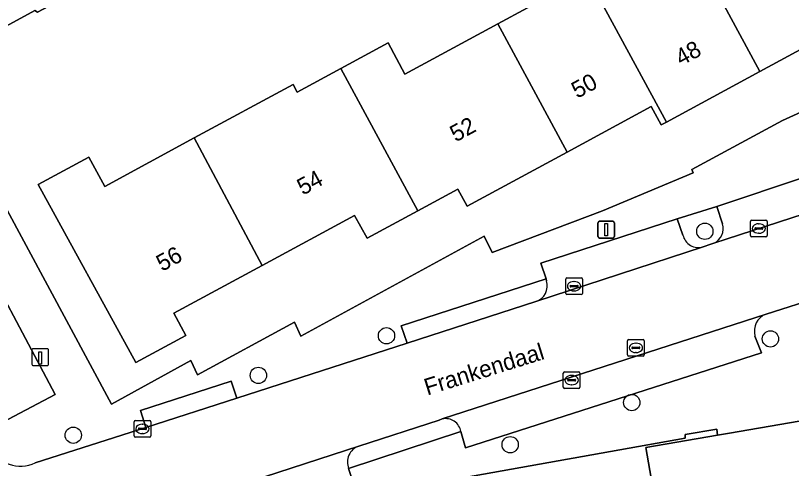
# Model space of a CAD drawing. Extents: x 157793 to 159380, y 380877 to 382313.
# Drawn here: x 158869.72 to 158916.24, y 381687.82 to 381714.98 of the extents above; entities that cross this region are included whole.
import ezdxf

# ---------------------------------------------------------------- set-up
doc = ezdxf.new("R2010")
doc.units = 0
for name, color, linetype in [('IMGEO_Boom', 7, 'Continuous'), ('IMGEO_Erf', 7, 'Continuous'), ('IMGEO_Groenvoorziening', 7, 'Continuous'), ('IMGEO_Kolk', 7, 'Continuous'), ('IMGEO_Laadpaal', 7, 'Continuous'), ('IMGEO_Lichtmast', 7, 'Continuous'), ('IMGEO_Openbare_ruimte_label', 7, 'Continuous'), ('IMGEO_Pand', 7, 'Continuous'), ('IMGEO_Pand_nummerreeks', 7, 'Continuous'), ('IMGEO_Parkeervlak_open', 7, 'Continuous'), ('IMGEO_Rijbaan_lokaal_open', 7, 'Continuous'), ('IMGEO_Rioolput', 7, 'Continuous'), ('IMGEO_Voetpad_open', 7, 'Continuous')]:
    doc.layers.add(name, color=color, linetype=linetype)

msp = doc.modelspace()

# ---------------------------------------------------------------- linework, layer by layer
at = {"layer": 'IMGEO_Boom'}
for centre in [(158911.05, 381702.039), (158891.962, 381695.774), (158914.985, 381695.587), (158884.279, 381693.399), (158906.671, 381691.772), (158873.182, 381689.812), (158899.378, 381689.243)]:
    msp.add_circle(centre, 0.489, dxfattribs=at)
at = {"layer": 'IMGEO_Erf'}
for points in [[(158866.746, 381723.994), (158869.753, 381718.395), (158873.786, 381720.56), (158875.415, 381717.527), (158871.035, 381715.174), (158870.881, 381715.27), (158868.93, 381714.222)], [(158920.174, 381714.781), (158914.352, 381711.629), (158908.743, 381708.593), (158908.43, 381708.423), (158907.837, 381709.518), (158902.802, 381706.792), (158896.79, 381703.537), (158896.233, 381704.565), (158893.835, 381703.267), (158890.795, 381701.622), (158890.053, 381702.992), (158884.504, 381699.988), (158879.209, 381697.122), (158879.925, 381695.799), (158876.932, 381694.179), (158871.075, 381704.841), (158874.116, 381706.488), (158875.068, 381704.728), (158880.438, 381707.635), (158886.357, 381710.839), (158886.604, 381710.381), (158889.218, 381711.796), (158892.057, 381713.333), (158893.068, 381711.466), (158898.636, 381714.48), (158903.984, 381717.375)], [(158869.084, 381703.562), (158875.465, 381691.674), (158880.236, 381694.301), (158880.639, 381693.435), (158886.444, 381696.59), (158886.832, 381695.742), (158897.814, 381701.75), (158898.301, 381700.768), (158904.915, 381703.261), (158910.348, 381705.551), (158910.26, 381705.741), (158915.703, 381708.68), (158919.97, 381710.629)], [(158908.089, 381685.745), (158907.502, 381689.08), (158911.806, 381689.818), (158911.772, 381690.168), (158909.873, 381689.862), (158909.88, 381689.639), (158896.099, 381687.168)]]:
    msp.add_lwpolyline(points, dxfattribs=at)
at = {"layer": 'IMGEO_Groenvoorziening'}
for points in [[(158912.107, 381702.488), (158911.777, 381703.536), (158909.385, 381702.796), (158909.734, 381701.816)], [(158910.945, 381701.116), (158911.401, 381701.269), (158911.583, 381701.328)]]:
    msp.add_lwpolyline(points, dxfattribs=at)
for centre, radius, start, end in [((158911.206, 381702.197), 0.947, 293.4684, 17.912), ((158910.656, 381702.013), 0.942, 192.0626, 287.8786)]:
    msp.add_arc(centre, radius, start, end, dxfattribs=at)
at = {"layer": 'IMGEO_Kolk'}
for p, q in [((158913.785, 381701.781), (158913.785, 381702.633)), ((158913.86, 381702.707), (158914.712, 381702.707)), ((158914.273, 381702.487), (158914.298, 381702.487)), ((158914.786, 381702.633), (158914.786, 381701.781)), ((158914.044, 381702.201), (158914.044, 381702.213)), ((158914.482, 381702.164), (158914.084, 381702.164)), ((158914.087, 381702.25), (158914.485, 381702.25)), ((158914.296, 381701.927), (158914.271, 381701.927)), ((158914.528, 381702.213), (158914.528, 381702.201)), ((158914.712, 381701.707), (158913.86, 381701.707)), ((158902.706, 381698.319), (158902.706, 381699.171)), ((158902.781, 381699.245), (158903.633, 381699.245)), ((158903.707, 381699.171), (158903.707, 381698.319)), ((158902.965, 381698.739), (158902.965, 381698.751)), ((158903.403, 381698.702), (158903.005, 381698.702)), ((158903.008, 381698.788), (158903.406, 381698.788)), ((158903.194, 381699.025), (158903.219, 381699.025)), ((158903.449, 381698.751), (158903.449, 381698.739)), ((158903.633, 381698.245), (158902.781, 381698.245)), ((158903.217, 381698.465), (158903.192, 381698.465)), ((158902.563, 381692.687), (158902.563, 381693.539)), ((158902.638, 381693.613), (158903.49, 381693.613)), ((158903.564, 381693.539), (158903.564, 381692.687)), ((158902.822, 381693.107), (158902.822, 381693.119)), ((158903.26, 381693.07), (158902.862, 381693.07)), ((158902.865, 381693.156), (158903.263, 381693.156)), ((158903.051, 381693.393), (158903.076, 381693.393)), ((158903.306, 381693.119), (158903.306, 381693.107)), ((158903.49, 381692.613), (158902.638, 381692.613)), ((158903.074, 381692.833), (158903.049, 381692.833)), ((158876.905, 381690.692), (158877.757, 381690.692)), ((158876.83, 381689.766), (158876.83, 381690.618)), ((158877.132, 381690.235), (158877.53, 381690.235)), ((158877.318, 381690.472), (158877.343, 381690.472)), ((158877.831, 381690.618), (158877.831, 381689.766)), ((158877.089, 381690.186), (158877.089, 381690.198)), ((158877.527, 381690.149), (158877.129, 381690.149)), ((158877.341, 381689.912), (158877.316, 381689.912)), ((158877.573, 381690.198), (158877.573, 381690.186)), ((158877.757, 381689.692), (158876.905, 381689.692))]:
    msp.add_line(p, q, dxfattribs=at)
for points in [[(158913.785, 381701.781), (158913.785, 381702.633)], [(158913.86, 381702.707), (158914.712, 381702.707)], [(158914.786, 381702.633), (158914.786, 381701.781)], [(158914.712, 381701.707), (158913.86, 381701.707)], [(158902.706, 381698.319), (158902.706, 381699.171)], [(158902.781, 381699.245), (158903.633, 381699.245)], [(158903.707, 381699.171), (158903.707, 381698.319)], [(158903.633, 381698.245), (158902.781, 381698.245)], [(158902.563, 381692.687), (158902.563, 381693.539)], [(158902.638, 381693.613), (158903.49, 381693.613)], [(158903.564, 381693.539), (158903.564, 381692.687)], [(158903.49, 381692.613), (158902.638, 381692.613)], [(158876.905, 381690.692), (158877.757, 381690.692)], [(158876.83, 381689.766), (158876.83, 381690.618)], [(158877.831, 381690.618), (158877.831, 381689.766)], [(158877.757, 381689.692), (158876.905, 381689.692)]]:
    msp.add_lwpolyline(points, dxfattribs=at)
for centre, radius, start, end in [((158913.862, 381702.631), 0.0765, 91.552, 178.448), ((158913.862, 381702.631), 0.0765, 91.552, 178.448), ((158914.71, 381702.631), 0.0765, 1.552, 88.448), ((158914.71, 381702.631), 0.0765, 1.552, 88.448), ((158914.084, 381702.21), 0.0403, 85.8775, 175.7526), ((158914.081, 381702.2), 0.0366, 178.938, 274.7102), ((158914.485, 381702.207), 0.043, 264.8664, 352.4533), ((158914.489, 381702.212), 0.0386, 1.7309, 96.639), ((158913.862, 381701.783), 0.0765, 181.552, 268.448), ((158913.862, 381701.783), 0.0765, 181.552, 268.448), ((158914.71, 381701.783), 0.0765, 271.552, 358.448), ((158914.71, 381701.783), 0.0765, 271.552, 358.448), ((158902.783, 381699.169), 0.0765, 91.552, 178.448), ((158902.783, 381699.169), 0.0765, 91.552, 178.448), ((158903.631, 381699.169), 0.0765, 1.552, 88.448), ((158903.631, 381699.169), 0.0765, 1.552, 88.448), ((158903.005, 381698.748), 0.0403, 85.8775, 175.7526), ((158903.002, 381698.738), 0.0366, 178.938, 274.7102), ((158903.406, 381698.745), 0.043, 264.8664, 352.4533), ((158903.41, 381698.75), 0.0386, 1.7309, 96.639), ((158902.783, 381698.321), 0.0765, 181.552, 268.448), ((158902.783, 381698.321), 0.0765, 181.552, 268.448), ((158903.631, 381698.321), 0.0765, 271.552, 358.448), ((158903.631, 381698.321), 0.0765, 271.552, 358.448), ((158902.64, 381693.537), 0.0765, 91.552, 178.448), ((158902.64, 381693.537), 0.0765, 91.552, 178.448), ((158903.488, 381693.537), 0.0765, 1.552, 88.448), ((158903.488, 381693.537), 0.0765, 1.552, 88.448), ((158902.862, 381693.116), 0.0403, 85.8775, 175.7526), ((158902.859, 381693.106), 0.0366, 178.938, 274.7102), ((158903.263, 381693.113), 0.043, 264.8664, 352.4533), ((158903.267, 381693.118), 0.0386, 1.7309, 96.639), ((158902.64, 381692.689), 0.0765, 181.552, 268.448), ((158902.64, 381692.689), 0.0765, 181.552, 268.448), ((158903.488, 381692.689), 0.0765, 271.552, 358.448), ((158903.488, 381692.689), 0.0765, 271.552, 358.448), ((158876.907, 381690.616), 0.0765, 91.552, 178.448), ((158876.907, 381690.616), 0.0765, 91.552, 178.448), ((158877.755, 381690.616), 0.0765, 1.552, 88.448), ((158877.755, 381690.616), 0.0765, 1.552, 88.448), ((158877.129, 381690.195), 0.0403, 85.8775, 175.7526), ((158877.534, 381690.197), 0.0386, 1.7309, 96.639), ((158876.907, 381689.768), 0.0765, 181.552, 268.448), ((158876.907, 381689.768), 0.0765, 181.552, 268.448), ((158877.126, 381690.185), 0.0366, 178.938, 274.7102), ((158877.53, 381690.192), 0.043, 264.8664, 352.4533), ((158877.755, 381689.768), 0.0765, 271.552, 358.448), ((158877.755, 381689.768), 0.0765, 271.552, 358.448)]:
    msp.add_arc(centre, radius, start, end, dxfattribs=at)
for centre, major_axis, ratio, start_param, end_param in [((158914.272, 381702.207), (-0.387, 0.002), 0.722429, 4.712389, 7.853982), ((158914.297, 381702.207), (-0.39, 0.002), 0.717154, 1.570796, 4.712389), ((158903.193, 381698.745), (-0.387, 0.002), 0.722429, 4.712389, 7.853982), ((158903.218, 381698.745), (-0.39, 0.002), 0.717154, 1.570796, 4.712389), ((158903.05, 381693.113), (-0.387, 0.002), 0.722429, 4.712389, 7.853982), ((158903.075, 381693.113), (-0.39, 0.002), 0.717154, 1.570796, 4.712389), ((158877.317, 381690.192), (-0.387, 0.002), 0.722429, 4.712389, 7.853982), ((158877.342, 381690.192), (-0.39, 0.002), 0.717154, 1.570796, 4.712389)]:
    msp.add_ellipse(centre, major_axis=major_axis, ratio=ratio, start_param=start_param, end_param=end_param, dxfattribs=at)
at = {"layer": 'IMGEO_Laadpaal'}
for p, q in [((158870.7, 381694.906), (158870.7, 381694.065)), ((158870.7, 381694.906), (158870.7, 381694.065)), ((158871.616, 381694.99), (158870.775, 381694.99)), ((158871.616, 381694.99), (158870.775, 381694.99)), ((158871.7, 381694.074), (158871.7, 381694.915)), ((158871.7, 381694.074), (158871.7, 381694.915)), ((158870.784, 381693.99), (158871.625, 381693.99)), ((158870.784, 381693.99), (158871.625, 381693.99))]:
    msp.add_line(p, q, dxfattribs=at)
msp.add_lwpolyline([(158871.115, 381694.803), (158871.275, 381694.803), (158871.275, 381694.07), (158871.115, 381694.07), (158871.115, 381694.803)], dxfattribs=at)
for centre, start, end in [((158870.778, 381694.912), 92.4484, 184.2845), ((158870.778, 381694.912), 92.4484, 184.2845), ((158871.622, 381694.912), 2.4484, 94.2845), ((158871.622, 381694.912), 2.4484, 94.2845), ((158870.778, 381694.068), 182.4484, 274.2845), ((158870.778, 381694.068), 182.4484, 274.2845), ((158871.622, 381694.068), 272.4484, 4.2845), ((158871.622, 381694.068), 272.4484, 4.2845)]:
    msp.add_arc(centre, 0.0779, start, end, dxfattribs=at)
at = {"layer": 'IMGEO_Lichtmast'}
for p, q in [((158904.639, 381701.737), (158904.639, 381702.537)), ((158904.639, 381702.537), (158904.639, 381701.737)), ((158904.739, 381702.637), (158905.529, 381702.637)), ((158905.529, 381702.637), (158904.739, 381702.637)), ((158905.629, 381702.537), (158905.629, 381701.737)), ((158905.629, 381701.737), (158905.629, 381702.537)), ((158905.529, 381701.637), (158904.739, 381701.637)), ((158904.739, 381701.637), (158905.529, 381701.637))]:
    msp.add_line(p, q, dxfattribs=at)
msp.add_lwpolyline([(158905.059, 381702.512), (158905.209, 381702.512), (158905.209, 381701.762), (158905.059, 381701.762), (158905.059, 381702.512)], dxfattribs=at)
for centre, start, end in [((158904.739, 381702.537), 90, 180), ((158904.739, 381702.537), 90, 180), ((158905.529, 381702.537), 0, 90), ((158905.529, 381702.537), 360, 90), ((158904.739, 381701.737), 180, 270), ((158904.739, 381701.737), 180, 270), ((158905.529, 381701.737), 270, 0), ((158905.529, 381701.737), 270, 0)]:
    msp.add_arc(centre, 0.1, start, end, dxfattribs=at)
at = {"layer": 'IMGEO_Pand'}
for points in [[(158858.959, 381719.721), (158862.127, 381714.047), (158863.096, 381714.517), (158864.525, 381711.856), (158868.93, 381714.222), (158870.881, 381715.27), (158871.035, 381715.174), (158875.415, 381717.527), (158873.786, 381720.56), (158869.753, 381718.395), (158866.746, 381723.994)], [(158924.739, 381719.787), (158921.996, 381720.603), (158920.796, 381719.953), (158918.947, 381723.368), (158916.283, 381721.927), (158916.029, 381722.397), (158911.632, 381720.017), (158910.22, 381719.253), (158914.352, 381711.629), (158920.174, 381714.781), (158923, 381713.94)], [(158910.22, 381719.253), (158905.718, 381716.815), (158904.99, 381716.421), (158904.612, 381716.216), (158908.743, 381708.593), (158914.352, 381711.629)], [(158904.612, 381716.216), (158903.984, 381717.375), (158898.636, 381714.48), (158902.802, 381706.792), (158907.837, 381709.518), (158908.43, 381708.423), (158908.743, 381708.593)], [(158889.218, 381711.796), (158893.835, 381703.267), (158896.233, 381704.565), (158896.79, 381703.537), (158902.802, 381706.792), (158898.636, 381714.48), (158893.068, 381711.466), (158892.057, 381713.333)], [(158889.218, 381711.796), (158886.604, 381710.381), (158886.357, 381710.839), (158880.438, 381707.635), (158884.504, 381699.988), (158890.053, 381702.992), (158890.795, 381701.622), (158893.835, 381703.267)], [(158884.504, 381699.988), (158880.438, 381707.635), (158875.068, 381704.728), (158874.116, 381706.488), (158871.075, 381704.841), (158876.932, 381694.179), (158879.925, 381695.799), (158879.209, 381697.122)], [(158913.663, 381680.27), (158922.509, 381681.94), (158921.415, 381688.169), (158920.281, 381687.97), (158920.211, 381688.371), (158919.718, 381691.173), (158912.527, 381689.941), (158911.806, 381689.818), (158907.502, 381689.08), (158908.089, 381685.745), (158912.563, 381686.531)]]:
    msp.add_lwpolyline(points, close=True, dxfattribs=at)
at = {"layer": 'IMGEO_Parkeervlak_open'}
for points in [[(158868.555, 381690.401), (158872.101, 381692.252), (158868.528, 381698.961), (158867.428, 381698.354), (158866.301, 381700.432), (158867.392, 381701.025), (158863.822, 381707.732), (158860.356, 381705.795)], [(158917.404, 381704.309), (158917.089, 381705.313), (158911.777, 381703.536), (158912.107, 381702.488)], [(158911.583, 381701.328), (158918.548, 381703.592)], [(158909.734, 381701.816), (158909.385, 381702.796), (158901.218, 381700.129), (158901.528, 381699.181), (158901.561, 381699.075)], [(158900.917, 381697.82), (158910.945, 381701.116)], [(158914.718, 381697.072), (158895.307, 381690.784)], [(158896.424, 381690.031), (158896.707, 381689.054), (158914.441, 381694.743), (158914.056, 381695.759)], [(158890.298, 381689.157), (158877.393, 381684.964)], [(158878.592, 381684.347), (158878.977, 381683.26), (158889.996, 381686.867), (158889.693, 381687.816)]]:
    msp.add_lwpolyline(points, dxfattribs=at)
for centre, radius, start, end in [((158911.206, 381702.197), 0.947, 293.4684, 17.912), ((158910.656, 381702.013), 0.942, 192.0626, 287.8786), ((158900.598, 381698.776), 1.008, 288.4392, 17.2318), ((158915.1, 381696.056), 1.086, 110.6109, 195.8756), ((158895.502, 381689.869), 0.936, 9.9889, 102.0412), ((158890.64, 381688.196), 1.021, 109.605, 201.8294)]:
    msp.add_arc(centre, radius, start, end, dxfattribs=at)
at = {"layer": 'IMGEO_Rijbaan_lokaal_open'}
for points in [[(158918.548, 381703.592), (158911.583, 381701.328), (158911.401, 381701.269), (158910.945, 381701.116), (158900.917, 381697.82), (158893.199, 381695.329), (158882.987, 381692.028), (158877.54, 381690.264), (158870.906, 381688.151)], [(158914.718, 381697.072), (158917.981, 381698.104)], [(158869.13, 381682.652), (158869.733, 381682.489), (158877.393, 381684.964), (158890.298, 381689.157), (158895.113, 381690.721), (158895.307, 381690.784), (158914.718, 381697.072)]]:
    msp.add_lwpolyline(points, dxfattribs=at)
msp.add_arc((158870.022, 381690.109), 2.149, 208.8048, 294.3004, dxfattribs=at)
at = {"layer": 'IMGEO_Rioolput'}
for p, q in [((158906.415, 381694.622), (158906.415, 381695.474)), ((158906.49, 381695.548), (158907.342, 381695.548)), ((158907.416, 381695.474), (158907.416, 381694.622)), ((158906.674, 381695.042), (158906.674, 381695.054)), ((158907.112, 381695.005), (158906.714, 381695.005)), ((158906.717, 381695.091), (158907.115, 381695.091)), ((158906.903, 381695.328), (158906.928, 381695.328)), ((158907.158, 381695.054), (158907.158, 381695.042)), ((158907.342, 381694.548), (158906.49, 381694.548)), ((158906.926, 381694.768), (158906.901, 381694.768))]:
    msp.add_line(p, q, dxfattribs=at)
for points in [[(158906.415, 381694.622), (158906.415, 381695.474)], [(158906.49, 381695.548), (158907.342, 381695.548)], [(158907.416, 381695.474), (158907.416, 381694.622)], [(158907.342, 381694.548), (158906.49, 381694.548)]]:
    msp.add_lwpolyline(points, dxfattribs=at)
for centre, radius, start, end in [((158906.492, 381695.472), 0.0765, 91.552, 178.448), ((158906.492, 381695.472), 0.0765, 91.552, 178.448), ((158907.34, 381695.472), 0.0765, 1.552, 88.448), ((158907.34, 381695.472), 0.0765, 1.552, 88.448), ((158906.714, 381695.051), 0.0403, 85.8775, 175.7526), ((158906.711, 381695.041), 0.0366, 178.938, 274.7102), ((158907.115, 381695.048), 0.043, 264.8664, 352.4533), ((158907.119, 381695.053), 0.0386, 1.7309, 96.639), ((158906.492, 381694.624), 0.0765, 181.552, 268.448), ((158906.492, 381694.624), 0.0765, 181.552, 268.448), ((158907.34, 381694.624), 0.0765, 271.552, 358.448), ((158907.34, 381694.624), 0.0765, 271.552, 358.448)]:
    msp.add_arc(centre, radius, start, end, dxfattribs=at)
for centre, major_axis, ratio, start_param, end_param in [((158906.902, 381695.048), (-0.387, 0.002), 0.722429, 4.712389, 7.853982), ((158906.927, 381695.048), (-0.39, 0.002), 0.717154, 1.570796, 4.712389)]:
    msp.add_ellipse(centre, major_axis=major_axis, ratio=ratio, start_param=start_param, end_param=end_param, dxfattribs=at)
at = {"layer": 'IMGEO_Voetpad_open'}
for points in [[(158840.719, 381729.706), (158840.055, 381730.871), (158836.217, 381728.81), (158850.685, 381701.78), (158851.753, 381702.346), (158864.333, 381678.872), (158862.924, 381676.123), (158865.155, 381674.866), (158865.993, 381676.542), (158873.63, 381678.046), (158873.377, 381679.19), (158885.997, 381681.528), (158885.719, 381683.075), (158895.068, 381684.692), (158896.517, 381684.943), (158896.099, 381687.168), (158909.88, 381689.639), (158909.873, 381689.862), (158911.772, 381690.168)], [(158919.97, 381710.629), (158915.703, 381708.68), (158910.26, 381705.741), (158910.348, 381705.551), (158904.915, 381703.261), (158898.301, 381700.768), (158897.814, 381701.75), (158886.832, 381695.742), (158886.444, 381696.59), (158880.639, 381693.435), (158880.236, 381694.301), (158875.465, 381691.674), (158869.084, 381703.562)], [(158860.356, 381705.795), (158863.822, 381707.732), (158867.392, 381701.025), (158866.301, 381700.432), (158867.428, 381698.354), (158868.528, 381698.961), (158872.101, 381692.252), (158868.555, 381690.401)], [(158870.906, 381688.151), (158877.54, 381690.264), (158877.221, 381691.289), (158882.644, 381693.058), (158882.987, 381692.028), (158893.199, 381695.329), (158892.851, 381696.37), (158901.528, 381699.181), (158901.218, 381700.129), (158909.385, 381702.796), (158911.777, 381703.536), (158917.089, 381705.313), (158917.404, 381704.309)], [(158901.561, 381699.075), (158901.528, 381699.181), (158892.851, 381696.37), (158893.199, 381695.329), (158900.917, 381697.82)], [(158917.981, 381698.104), (158914.718, 381697.072)], [(158914.056, 381695.759), (158914.441, 381694.743), (158896.707, 381689.054), (158896.424, 381690.031), (158889.693, 381687.816), (158889.996, 381686.867), (158878.977, 381683.26), (158877.069, 381682.691), (158871.216, 381680.778), (158871.094, 381681.097)], [(158911.772, 381690.168), (158911.806, 381689.818), (158912.527, 381689.941), (158919.718, 381691.173), (158920.211, 381688.371), (158924.881, 381689.125), (158926.007, 381689.307), (158924.912, 381693.022), (158925.957, 381693.357), (158925.631, 381694.292), (158925.422, 381694.89)], [(158895.307, 381690.784), (158895.113, 381690.721), (158890.298, 381689.157)], [(158889.693, 381687.816), (158896.424, 381690.031)]]:
    msp.add_lwpolyline(points, dxfattribs=at)
msp.add_lwpolyline([(158877.54, 381690.264), (158882.987, 381692.028), (158882.644, 381693.058), (158877.221, 381691.289)], close=True, dxfattribs=at)
for centre, radius, start, end in [((158900.598, 381698.776), 1.008, 288.4392, 17.2318), ((158915.1, 381696.056), 1.086, 110.6109, 195.8756), ((158895.502, 381689.869), 0.936, 9.9889, 102.0412), ((158870.022, 381690.109), 2.149, 208.8048, 294.3004), ((158890.64, 381688.196), 1.021, 109.605, 201.8294)]:
    msp.add_arc(centre, radius, start, end, dxfattribs=at)

# ---------------------------------------------------------------- texts
at = {"layer": 'IMGEO_Openbare_ruimte_label'}
msp.add_text('Frankendaal', height=1, rotation=17.2754, dxfattribs=at).set_placement((158894.405, 381692.19))
at = {"layer": 'IMGEO_Pand_nummerreeks'}
for s, rotation, p in [('48', 28.4302, (158909.624, 381711.935)), ('50', 28.4302, (158903.396, 381709.979)), ('52', 28.4219, (158896.112, 381707.365)), ('54', 28.4273, (158886.945, 381704.175)), ('56', 28.4273, (158878.503, 381699.605))]:
    msp.add_text(s, height=1, rotation=rotation, dxfattribs=at).set_placement(p)

doc.saveas('drawing.dxf')
